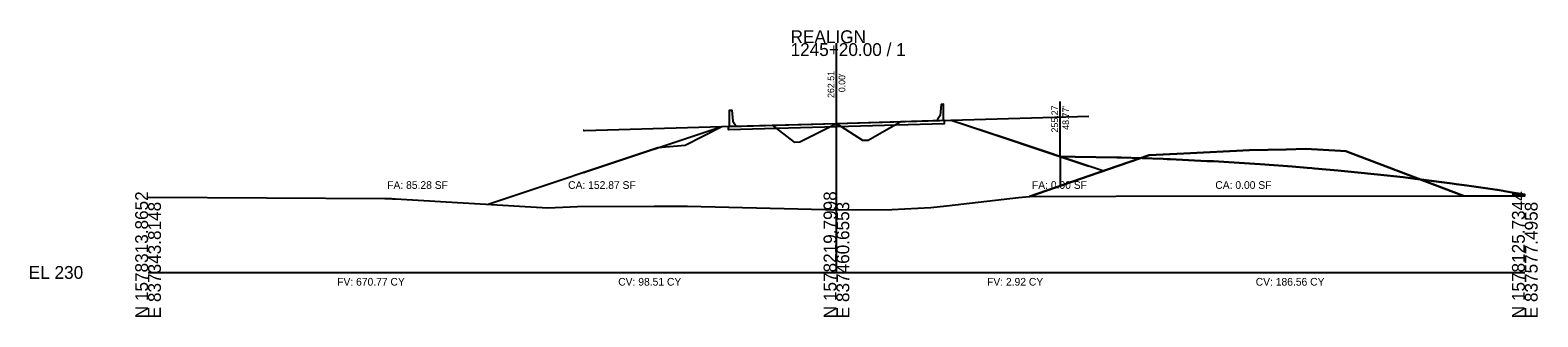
# Model space of a CAD drawing. Extents: x -26 to 6303, y -16 to 9563.
# Drawn here: x 1974.3 to 2302.8, y 6490.3 to 6552.8 of the extents above; entities that cross this region are included whole.
import ezdxf

# ---------------------------------------------------------------- set-up
doc = ezdxf.new("R2010")
doc.units = 0
for name, color, linetype in [('CONST_LV3', 7, 'Continuous'), ('Draft_XS_Grid', 7, 'Continuous'), ('DTM_P_FINISHED_GRADE2', 7, 'Continuous'), ('DTM_TEMP_DROP', 7, 'Continuous'), ('DTM_X_GROUND', 7, 'Continuous'), ('XS_CELL', 7, 'Continuous'), ('XS_M_SHAPES_EARTHWORK', 7, 'Continuous'), ('XS_P_CONCRETE', 7, 'Continuous'), ('XS_P_GROUND', 7, 'Continuous'), ('XS_P_TX_CLEARZONE', 7, 'Continuous'), ('XS_P_TX_FS_BS', 7, 'Continuous'), ('XS_SHEET_EW_TX_AREA', 7, 'Continuous'), ('XS_SHEET_EW_TX_VOLUME', 7, 'Continuous')]:
    doc.layers.add(name, color=color, linetype=linetype)

msp = doc.modelspace()

# ---------------------------------------------------------------- linework, layer by layer
at = {"layer": 'CONST_LV3'}
for points in [[(2094.79, 6531.01), (2094.82, 6531.01), (2094.93, 6530.99), (2094.97, 6530.98), (2095, 6530.97), (2095, 6530.97), (2095, 6530.97), (2095.07, 6530.98), (2125, 6531.81), (2149.94, 6532.51), (2150, 6532.51), (2150, 6532.51), (2175, 6533.21), (2175, 6533.21), (2205, 6534.05)], [(2094.79, 6521.85), (2094.82, 6521.85), (2094.93, 6521.83), (2094.97, 6521.82), (2095, 6521.81), (2095, 6521.81), (2095, 6521.81), (2095.07, 6521.84), (2125, 6531.81), (2149.94, 6532.51), (2150, 6532.51), (2150, 6532.51), (2175, 6533.21), (2175, 6533.21), (2205, 6523.21)]]:
    msp.add_lwpolyline(points, dxfattribs=at)
at = {"layer": 'DTM_P_FINISHED_GRADE2'}
msp.add_lwpolyline([(2074.13, 6514.86), (2074.14, 6514.86), (2111.09, 6527.22), (2117.04, 6527.75), (2125, 6531.81), (2136, 6532.12), (2140.76, 6528.41), (2142.04, 6528.45), (2150, 6532.51), (2155.67, 6528.83), (2156.94, 6528.87), (2164, 6532.91), (2175, 6533.21), (2186.8, 6529.34), (2208.26, 6522.13), (2208.35, 6522.16)], dxfattribs=at)
at = {"layer": 'DTM_X_GROUND'}
msp.add_lwpolyline([(2000, 6516.44), (2051.61, 6516.09), (2052.96, 6516.09), (2053.28, 6516.05), (2053.94, 6516.04), (2087.09, 6514.11), (2093.55, 6514.38), (2110.25, 6514.45), (2117.53, 6514.44), (2150.63, 6513.68), (2162.04, 6513.74), (2170.54, 6514.17), (2173.95, 6514.55), (2189.64, 6516.32), (2192.05, 6516.59), (2206.99, 6521.69), (2218.13, 6525.55), (2225.68, 6525.9), (2240.03, 6526.64), (2247.98, 6526.83), (2252.29, 6526.95), (2259.86, 6526.5), (2260.99, 6526.44), (2264.04, 6525.29), (2286.65, 6516.74), (2289.64, 6516.73), (2300, 6516.71)], dxfattribs=at)
at = {"layer": 'XS_CELL'}
for p, q in [((2150, 6500), (2150, 6550)), ((2000, 6500), (2150, 6500)), ((2150, 6500), (2300, 6500))]:
    msp.add_line(p, q, dxfattribs=at)
at = {"layer": 'XS_M_SHAPES_EARTHWORK'}
for points in [[(2198.77, 6525.27), (2198.77, 6518.88), (2206.99, 6521.69), (2216.26, 6524.9), (2212.02, 6525.04), (2211.11, 6525.06), (2202, 6525.24)], [(2216.26, 6524.9), (2218.13, 6525.55), (2225.68, 6525.9), (2240.03, 6526.64), (2247.98, 6526.83), (2252.29, 6526.95), (2259.86, 6526.5), (2260.99, 6526.44), (2264.04, 6525.29), (2277.39, 6520.24), (2277.22, 6520.27), (2273.46, 6520.74), (2267.9, 6521.35), (2262.91, 6521.89), (2259.22, 6522.23), (2254.15, 6522.7), (2253.6, 6522.75), (2252.55, 6522.84), (2249.34, 6523.08), (2242.31, 6523.62), (2240.02, 6523.76), (2232.15, 6524.24), (2230.74, 6524.3), (2222.7, 6524.68), (2222.64, 6524.68), (2222.06, 6524.71), (2221.19, 6524.74)], [(2277.39, 6520.24), (2286.65, 6516.74), (2289.64, 6516.73), (2300, 6516.71), (2300, 6517), (2298.62, 6517.24), (2298.14, 6517.32), (2295.57, 6517.74), (2295.25, 6517.79), (2294.08, 6517.98), (2293.9, 6518.01), (2292.93, 6518.15), (2287.39, 6518.96), (2285.06, 6519.27), (2284.2, 6519.38)]]:
    msp.add_lwpolyline(points, close=True, dxfattribs=at)
at = {"layer": 'XS_P_CONCRETE'}
for points in [[(2126.67, 6531.86), (2126.67, 6535.36), (2127.17, 6535.4), (2127.42, 6532.98), (2128, 6532.15), (2128, 6531.9), (2126.67, 6531.86)], [(2173.33, 6533.17), (2173.33, 6536.67), (2172.83, 6536.63), (2172.58, 6534.21), (2172, 6533.38), (2172, 6533.13), (2173.33, 6533.17)], [(2150, 6532.51), (2173.33, 6533.17), (2173.5, 6533.17), (2173.5, 6532.42), (2150, 6531.76), (2126.5, 6531.11), (2126.5, 6531.86), (2126.67, 6531.86), (2150, 6532.51)]]:
    msp.add_lwpolyline(points, dxfattribs=at)
at = {"layer": 'XS_P_GROUND'}
msp.add_lwpolyline([(2198.77, 6525.27), (2202, 6525.24), (2211.11, 6525.06), (2212.02, 6525.04), (2221.19, 6524.74), (2222.06, 6524.71), (2222.64, 6524.68), (2222.7, 6524.68), (2230.74, 6524.3), (2232.15, 6524.24), (2240.02, 6523.76), (2242.31, 6523.62), (2249.34, 6523.08), (2252.55, 6522.84), (2253.6, 6522.75), (2254.15, 6522.7), (2259.22, 6522.23), (2262.91, 6521.89), (2267.9, 6521.35), (2273.46, 6520.74), (2277.22, 6520.27), (2284.2, 6519.38), (2285.06, 6519.27), (2287.39, 6518.96), (2292.93, 6518.15), (2293.9, 6518.01), (2294.08, 6517.98), (2295.25, 6517.79), (2295.57, 6517.74), (2298.14, 6517.32), (2298.62, 6517.24), (2300, 6517)], dxfattribs=at)
at = {"layer": 'XS_P_TX_CLEARZONE'}
for p, q in [((2150, 6532.51), (2150, 6544.51)), ((2198.77, 6525.27), (2198.77, 6537.27))]:
    msp.add_line(p, q, dxfattribs=at)
at = {"layer": 'XS_P_TX_FS_BS'}
for p, q in [((2192.05, 6516.59), (2210.86, 6516.61)), ((2210.86, 6516.61), (2286.65, 6516.74))]:
    msp.add_line(p, q, dxfattribs=at)
msp.add_lwpolyline([(2286.65, 6516.74), (2264.04, 6525.29), (2260.99, 6526.44), (2259.86, 6526.5), (2252.29, 6526.95), (2247.98, 6526.83), (2240.03, 6526.64), (2225.68, 6525.9), (2218.13, 6525.55), (2206.99, 6521.69), (2192.05, 6516.59)], dxfattribs=at)

# ---------------------------------------------------------------- texts
at = {"layer": 'Draft_XS_Grid'}
msp.add_text('-', height=0.0001, dxfattribs=at).set_placement((2000, 6500))
at = {"layer": 'DTM_TEMP_DROP'}
msp.add_text('X', height=0.24, dxfattribs=at).set_placement((2149.92, 6532.39))
at = {"layer": 'DTM_X_GROUND'}
msp.add_text('X', height=0.24, dxfattribs=at).set_placement((2198.69, 6525.15))
at = {"layer": 'XS_CELL'}
for s, p in [('REALIGN', (2140, 6550)), ('1245+20.00 / 1', (2140, 6547.2)), ('EL 230', (1974, 6498.6))]:
    msp.add_text(s, height=2.8, dxfattribs=at).set_placement(p)
for s, p in [('N 1578313.8652', (2000, 6490)), ('E 837343.8148', (2002.8, 6490)), ('N 1578219.7998', (2150, 6490)), ('E 837460.6553', (2152.8, 6490)), ('N 1578125.7344', (2300, 6490)), ('E 837577.4958', (2302.8, 6490))]:
    msp.add_text(s, height=2.8, rotation=90, dxfattribs=at).set_placement(p)
at = {"layer": 'XS_P_TX_CLEARZONE'}
for s, p in [('262.51', (2149.52, 6538.05)), ("0.00'", (2151.92, 6539.3)), ('255.27', (2198.29, 6530.52)), ("48.77'", (2200.69, 6531.11))]:
    msp.add_text(s, height=1.44, rotation=90, dxfattribs=at).set_placement(p)
at = {"layer": 'XS_SHEET_EW_TX_AREA'}
for s, p in [('FA: 85.28 SF', (2052.11, 6518.22)), ('CA: 152.87 SF', (2091.53, 6518.22)), ('FA: 0.00 SF', (2192.6, 6518.22)), ('CA: 0.00 SF', (2232.56, 6518.22))]:
    msp.add_text(s, height=1.68, dxfattribs=at).set_placement(p)
at = {"layer": 'XS_SHEET_EW_TX_VOLUME'}
for s, p in [('FV: 670.77 CY', (2041.21, 6497.12)), ('CV: 98.51 CY', (2102.45, 6497.12)), ('FV: 2.92 CY', (2182.82, 6497.12)), ('CV: 186.56 CY', (2241.36, 6497.12))]:
    msp.add_text(s, height=1.68, dxfattribs=at).set_placement(p)

doc.saveas('drawing.dxf')
